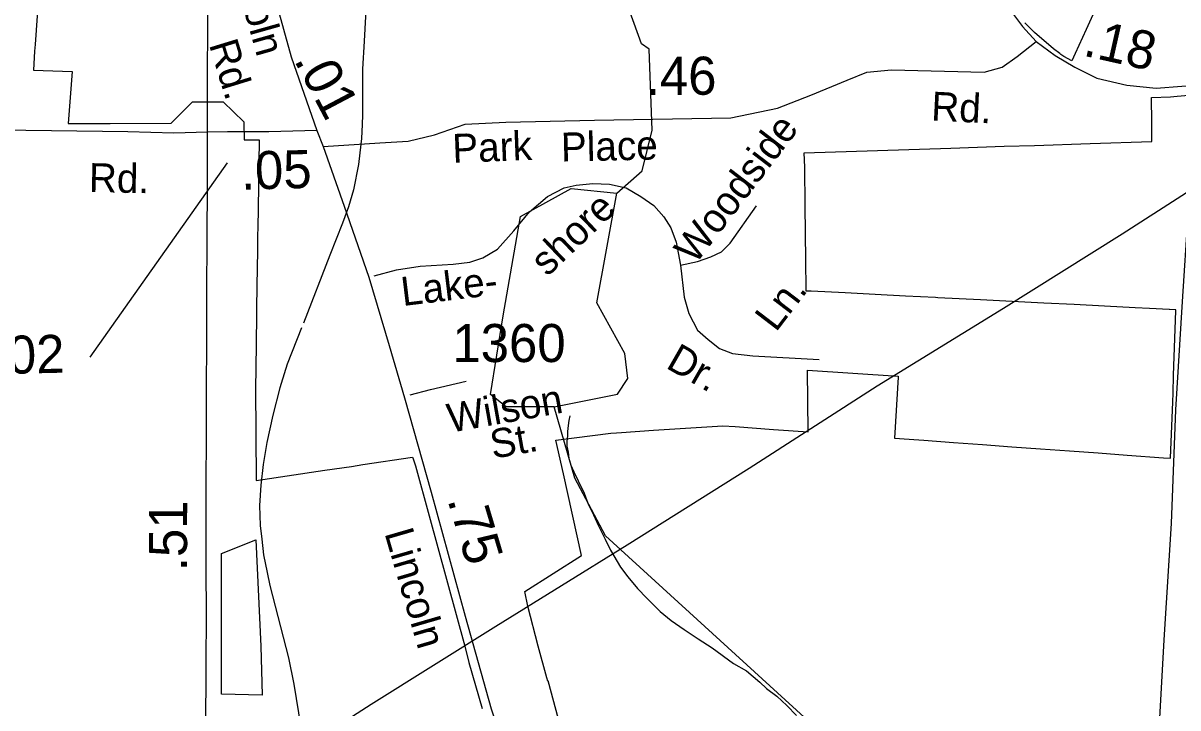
# Model space of a CAD drawing. Extents: x 2082433 to 2279600, y 546599 to 755198.
# Drawn here: x 2131289 to 2135079, y 597373 to 599621 of the extents above; entities that cross this region are included whole.
import ezdxf

# ---------------------------------------------------------------- set-up
doc = ezdxf.new("R2010")
doc.units = 0
for name, color, linetype in [('Exist Boundary Political City Limit New', 7, 'Continuous'), ('Exist Hydrographic Creek Single Shore', 7, 'Continuous'), ('Exist Hydrographic Misc Water Feature', 7, 'Continuous'), ('Exist Hydrographic Pond Under 1500 Sq Ft', 7, 'Continuous'), ('Exist Road Non-System Type 51', 7, 'Continuous'), ('Exist Road Non-System Type 51 Label', 7, 'Continuous'), ('Exist Road Primary NC Attributed', 7, 'Continuous'), ('Exist Road Primary NC Service Mileage Hundredths English Label', 7, 'Continuous'), ('Exist Road Secondary Mileage Hundredths English Label', 7, 'Continuous'), ('Exist Road Secondary Type 51 Attributed', 7, 'Continuous'), ('Exist Road Secondary Type 51 Label', 7, 'Continuous'), ('Exist Road Secondary Type 51 Number Label', 7, 'Continuous'), ('Exist Utilities Electrical Transmission Line', 7, 'Continuous'), ('Map Preparation Boundary City Limit Buffer Line', 7, 'Continuous')]:
    doc.layers.add(name, color=color, linetype=linetype)

msp = doc.modelspace()

# ---------------------------------------------------------------- linework, layer by layer
at = {"layer": 'Exist Boundary Political City Limit New'}
for points in [[(2131338, 599691.8), (2131328.2, 599550.5), (2131326.8, 599529.3), (2131322.8, 599467.2), (2131449.8, 599462.2), (2131436.5, 599292.2), (2131574.5, 599291.2), (2131774.5, 599292.6), (2131845.2, 599362.7), (2131945.2, 599362.8), (2132013, 599297.6), (2132015, 599237.6), (2132063.8, 599238.3), (2132060.2, 599012.9), (2132060.2, 599004.6), (2132059.5, 598957.7), (2132058.8, 598916.6), (2132058.2, 598877.6), (2132058.2, 598870.1), (2132057.5, 598821.4), (2132055.5, 598688.1), (2132055, 598666.8), (2132055, 598659.4), (2132052.5, 598485.4), (2132051.5, 598424.8), (2132053.8, 598119.6), (2132279.8, 598153.2), (2132366.8, 598166.1), (2132403.8, 598171.6), (2132567.5, 598195.9), (2132569.2, 598190.3), (2132576.5, 598167.6), (2132621.5, 598003.8), (2132738.8, 597576.1), (2132752.5, 597521.9), (2132796.2, 597370.6)], [(2134828.5, 599712.3), (2134777.8, 599600), (2134742, 599521), (2134731.2, 599497.3), (2134705.2, 599511.6), (2134695.5, 599518.7), (2134692, 599521.2), (2134671.5, 599536.4), (2134608.5, 599589.9), (2134577.5, 599621.6)], [(2133854.8, 599148.7), (2133853.2, 599195.1), (2134334.5, 599210.9), (2134509.2, 599216.7), (2134608.5, 599219.9), (2134791.5, 599226), (2134994.2, 599232.7), (2134993.8, 599294.9), (2134993, 599376.7), (2135055, 599378.9), (2135076.5, 599380.9), (2135114.8, 599384.4)], [(2134431.2, 598712.6), (2134291, 598719.8), (2134283.5, 598720.1), (2134184.8, 598725.1), (2134085.8, 598730.2), (2133987, 598735.2), (2133875.5, 598740.9), (2133859.8, 598741.7), (2133859.8, 598746.6), (2133858.5, 598842.5), (2133856.2, 599020.9), (2133854.8, 599148.7)], [(2133046.5, 597336.6), (2133012.5, 597461.9), (2133011, 597461.3), (2133008.2, 597471.6), (2132979.8, 597576.1), (2132945.2, 597706.9), (2132935.8, 597755.4), (2133121.5, 597873.6), (2133062.5, 598141.1), (2133038, 598252.1), (2133218.2, 598275.2), (2133237.2, 598276.5), (2133253.2, 598277.5), (2133358.5, 598284.5), (2133463.2, 598291.4), (2133585.5, 598299.6), (2133626, 598296.6), (2133751.5, 598287.4), (2133866.2, 598279.1), (2133863.2, 598481.5), (2134161.5, 598462), (2134161.2, 598458.9), (2134149, 598258.6), (2134229, 598252.8), (2134245.8, 598251.5), (2134342.5, 598244.5), (2134438.2, 598237.5), (2134534, 598230.6), (2134628.8, 598223.7), (2134723.5, 598216.8), (2134818.2, 598209.9), (2134913, 598203), (2135031.8, 598194.4), (2135054.8, 598192.7), (2135062.5, 598378.1), (2135063.5, 598405.8), (2135065.5, 598465.8), (2135072.2, 598677.1), (2135072.5, 598680), (2135052.2, 598681), (2135050.2, 598681.1), (2134985.8, 598684.4), (2134938.8, 598686.8), (2134838.8, 598691.9), (2134739, 598696.9), (2134639, 598702), (2134431.2, 598712.6)], [(2132069.2, 597576.1), (2132073.8, 597414.4), (2131940.5, 597418), (2131940, 597576.1), (2131940.5, 597880.1), (2132052.8, 597925.3), (2132069.2, 597576.1)]]:
    msp.add_lwpolyline(points, dxfattribs=at)
at = {"layer": 'Exist Hydrographic Creek Single Shore'}
msp.add_lwpolyline([(2133903.5, 597297.2), (2133200.6, 597937.9), (2133099.5, 598127), (2133032.6, 598361.2)], dxfattribs=at)
at = {"layer": 'Exist Hydrographic Misc Water Feature'}
msp.add_line((2132135.9, 598437.9), (2132131.4, 598423.4), dxfattribs=at)
for points in [[(2133237.5, 599062.4), (2133320.5, 599136.2), (2133353.5, 599270), (2133343.5, 599535.9), (2133318.7, 599552.8), (2133099.5, 600160.9), (2132944.7, 601167.9)], [(2132412.5, 599901.4), (2132417.2, 599828), (2132416.2, 599704.1), (2132408.6, 599562)], [(2132412.5, 599901.4), (2132417.2, 599828), (2132416.2, 599704.1), (2132408.6, 599562)], [(2132408.6, 599562), (2132403.5, 599470.4), (2132403.5, 599320), (2132401.8, 599288.6)], [(2132401.8, 599288.6), (2132399.2, 599242.4), (2132394, 599195.7)], [(2132394, 599195.7), (2132389.7, 599157.4), (2132373.7, 599073.9), (2132356.5, 599017.6), (2132337.6, 598964.6), (2132295.4, 598859.9), (2132209.5, 598636.2)], [(2132203.3, 598620.3), (2132155.3, 598501.9), (2132135.9, 598437.9)], [(2132131.4, 598423.4), (2132108.4, 598334.5), (2132089.3, 598243.9), (2132077.4, 598172.4), (2132069.6, 598104), (2132065.3, 598037.7), (2132067.6, 597971.7), (2132072.5, 597926.5)], [(2133083.6, 598332.2), (2133079.7, 598316.1), (2133077.9, 598300.2), (2133076.2, 598280.2), (2133076, 598266), (2133073.8, 598248.1), (2133074.2, 598232.2), (2133078.5, 598212.1), (2133080.1, 598192), (2133086.3, 598170.4), (2133096.7, 598148.1), (2133110.5, 598118.5), (2133131, 598078.4), (2133142.9, 598044.7), (2133161.1, 598006.6), (2133177.1, 597970.5), (2133199.7, 597926.5), (2133217.5, 597891), (2133249.9, 597835), (2133273.9, 597803), (2133305.9, 597765.3), (2133336.2, 597733.5), (2133380.3, 597689.6), (2133416.6, 597659.7), (2133458.5, 597629.9), (2133504.8, 597600.2), (2133550.9, 597570.5), (2133620.9, 597518.9), (2133663.3, 597495.1), (2133707.2, 597457.2), (2133729.3, 597437.2), (2133763.4, 597411.4), (2133795.4, 597381.4), (2133828, 597347.7)], [(2132072.5, 597926.5), (2132078.5, 597875.7), (2132089.9, 597817.8)], [(2132089.9, 597817.8), (2132098.3, 597774.9), (2132160.5, 597537)], [(2132160.5, 597537), (2132177.5, 597451.2), (2132192.5, 597357), (2132208.3, 597248.3)]]:
    msp.add_lwpolyline(points, dxfattribs=at)
at = {"layer": 'Exist Hydrographic Pond Under 1500 Sq Ft'}
for points in [[(2132864.5, 598659.8), (2132921.5, 598986.8), (2133087.6, 599078.6), (2133237.5, 599062.4)], [(2133032.6, 598361.2), (2133240.5, 598403), (2133273.6, 598454.8), (2133264.5, 598537), (2133172.5, 598702.8), (2133237.5, 599062.4)], [(2133032.6, 598361.2), (2132874.5, 598361.2), (2132823.5, 598401.5), (2132864.5, 598659.8)]]:
    msp.add_lwpolyline(points, dxfattribs=at)
at = {"layer": 'Exist Road Non-System Type 51'}
for points in [[(2135269.3, 599438.1), (2135212.9, 599373.5), (2135148.3, 599286.7), (2135124.1, 599250.3), (2135116, 599224.1), (2135116, 599185.7), (2135112, 598993.9), (2135093.8, 598707.2), (2135071.6, 598351.8), (2135057.5, 597978.3), (2135033.3, 597596.7), (2135011.1, 597201), (2134999, 596948.6)], [(2132441.3, 598791.9), (2132515, 598810.8), (2132592.2, 598822.8), (2132700.3, 598829.6), (2132755.1, 598836.5), (2132798, 598850.2), (2132846, 598879.4), (2132899.2, 598939.4), (2132950.7, 599001.2), (2133009.8, 599051.8), (2133064.7, 599080.9), (2133104.2, 599089.5), (2133159, 599094.6), (2133213.9, 599092.9), (2133268.8, 599080.9), (2133316.8, 599051.8), (2133359.7, 599022.6), (2133392.3, 598984.9), (2133414.6, 598948.8), (2133432.6, 598901.7), (2133446.3, 598826.2)], [(2133446.3, 598826.2), (2133502.9, 598838.2), (2133545.8, 598853.7), (2133581.8, 598870.8), (2133609.3, 598898.3), (2133696.7, 599021.7)], [(2133446.3, 598826.2), (2133458.3, 598721.6), (2133473.8, 598668.4), (2133502.9, 598613.5), (2133537.2, 598582.7), (2133575, 598553.5), (2133617.8, 598536.4), (2133683.9, 598528.6), (2133901.7, 598516.6)], [(2132559.6, 598400.9), (2132626.5, 598418), (2132743.1, 598445.5)]]:
    msp.add_lwpolyline(points, dxfattribs=at)
at = {"layer": 'Exist Road Primary NC Attributed'}
for points in [[(2131894, 599263), (2131894.4, 599464.9), (2131894.8, 599593.4), (2131895.3, 599782.7), (2131896.7, 599959.6), (2131895.8, 600017.1), (2131896.7, 600195.1), (2131895.8, 600286.2), (2131898.5, 600329), (2131901.6, 600469.3)], [(2131870.1, 596009.9), (2131884, 596053.4), (2131879, 596118.7), (2131885, 596336.2), (2131887.5, 596471.7), (2131887.4, 596544.6), (2131887.5, 596771.6), (2131888.1, 596879.4), (2131888.1, 597087.8), (2131888.1, 597186.8), (2131889.4, 597477.8), (2131890.8, 597718.6), (2131889.4, 597792.9), (2131889.8, 597973.4), (2131889.8, 598126.9), (2131891.2, 598245.9), (2131890.7, 598294.4), (2131890.8, 598472.9), (2131892.1, 598521.1), (2131891.7, 598718.9), (2131892.6, 598929.5), (2131893.9, 599077), (2131894, 599263)]]:
    msp.add_lwpolyline(points, dxfattribs=at)
at = {"layer": 'Exist Road Secondary Mileage Hundredths English Label'}
msp.add_line((2131958.5, 599162.4), (2131508.3, 598524.2), dxfattribs=at)
at = {"layer": 'Exist Road Secondary Type 51 Attributed'}
for points in [[(2131901.6, 600469.3), (2131959.6, 600289.2), (2132037.2, 599985.3), (2132168.9, 599511), (2132253.6, 599268.4)], [(2134537, 599654.2), (2134569.3, 599609.7), (2134613.7, 599561.3)], [(2132273.8, 599216), (2132459.6, 599228), (2132552.6, 599233.4), (2132639.8, 599254.3), (2132739.6, 599289.3), (2132873.8, 599295.7), (2133164.4, 599302.7), (2133611.8, 599310.6), (2133765.5, 599342.5), (2133875, 599384.3), (2133993.5, 599434.1), (2134058.1, 599460), (2134139.8, 599468), (2134443.8, 599460), (2134502.5, 599476.9), (2134551.3, 599511.8), (2134613.7, 599561.3)], [(2134613.7, 599561.3), (2134676.2, 599514.8), (2134740.8, 599476.5), (2134813.4, 599440.1), (2134912.3, 599417.9), (2135008.3, 599407.7), (2135177, 599420.7), (2135269.3, 599438.1), (2135613.4, 599507.3), (2135763.6, 599516.9), (2135933.9, 599488.4), (2136177.6, 599453.2)], [(2131894, 599263), (2131784.2, 599259.9), (2131632.8, 599264.8), (2131046.2, 599272.3), (2130511.9, 599280.6), (2129595.9, 599295.5), (2129023.3, 599294.4)], [(2132253.6, 599268.4), (2132095.1, 599264), (2131959.6, 599264.5), (2131894, 599263)], [(2132253.6, 599268.4), (2132273.8, 599216)], [(2132273.8, 599216), (2132342.6, 599020.3), (2132423.5, 598787.6), (2132490.7, 598562.5), (2132541, 598390.9), (2132627.9, 598081.6), (2132740.4, 597674), (2132825.6, 597370.2), (2132871, 597235.8), (2133055.3, 596725.7), (2133153.1, 596472.6), (2133212, 596293.6), (2133225.8, 596214.5), (2133232.7, 596143.3), (2133219.9, 596065.2), (2133206, 595999), (2133187.3, 595949.6), (2133143.8, 595874.4), (2133026.1, 595699.4), (2132810.2, 595395)]]:
    msp.add_lwpolyline(points, dxfattribs=at)
at = {"layer": 'Exist Utilities Electrical Transmission Line'}
msp.add_lwpolyline([(2127659.7, 594405.6), (2128021, 594628.8), (2128453.8, 594896.6), (2128882.4, 595164.5), (2129271.3, 595408), (2129701.9, 595677.8), (2130092.9, 595913.5), (2130483.8, 596157.1), (2130874.6, 596394.8), (2131271.4, 596646.3), (2131662, 596895.9), (2132043.1, 597135.6), (2132431.7, 597385.3), (2132840.4, 597641), (2133271.2, 597908.8), (2133672.1, 598160.4), (2134092.7, 598430.1), (2134507.5, 598685.8), (2134896.4, 598929.5), (2135303, 599191.3), (2135350.8, 599229.5)], dxfattribs=at)
at = {"layer": 'Map Preparation Boundary City Limit Buffer Line'}
for points in [[(2131338, 599691.8), (2131328.2, 599550.5), (2131326.8, 599529.3), (2131322.8, 599467.2), (2131449.8, 599462.2), (2131436.5, 599292.2), (2131574.5, 599291.2), (2131774.5, 599292.6), (2131845.2, 599362.7), (2131945.2, 599362.8), (2132013, 599297.6), (2132015, 599237.6), (2132063.8, 599238.3), (2132060.2, 599012.9), (2132060.2, 599004.6), (2132059.5, 598957.7), (2132058.8, 598916.6), (2132058.2, 598877.6), (2132058.2, 598870.1), (2132057.5, 598821.4), (2132055.5, 598688.1), (2132055, 598666.8), (2132055, 598659.4), (2132052.5, 598485.4), (2132051.5, 598424.8), (2132053.8, 598119.6), (2132279.8, 598153.2), (2132366.8, 598166.1), (2132403.8, 598171.6), (2132567.5, 598195.9), (2132569.2, 598190.3), (2132576.5, 598167.6), (2132621.5, 598003.8), (2132738.8, 597576.1), (2132752.5, 597521.9), (2132796.2, 597370.6)], [(2134828.5, 599712.3), (2134777.8, 599600), (2134742, 599521), (2134731.2, 599497.3), (2134705.2, 599511.6), (2134695.5, 599518.7), (2134692, 599521.2), (2134671.5, 599536.4), (2134608.5, 599589.9), (2134577.5, 599621.6)], [(2133854.8, 599148.7), (2133853.2, 599195.1), (2134334.5, 599210.9), (2134509.2, 599216.7), (2134608.5, 599219.9), (2134791.5, 599226), (2134994.2, 599232.7), (2134993.8, 599294.9), (2134993, 599376.7), (2135055, 599378.9), (2135076.5, 599380.9), (2135114.8, 599384.4)], [(2134431.2, 598712.6), (2134291, 598719.8), (2134283.5, 598720.1), (2134184.8, 598725.1), (2134085.8, 598730.2), (2133987, 598735.2), (2133875.5, 598740.9), (2133859.8, 598741.7), (2133859.8, 598746.6), (2133858.5, 598842.5), (2133856.2, 599020.9), (2133854.8, 599148.7)], [(2133046.5, 597336.6), (2133012.5, 597461.9), (2133011, 597461.3), (2133008.2, 597471.6), (2132979.8, 597576.1), (2132945.2, 597706.9), (2132935.8, 597755.4), (2133121.5, 597873.6), (2133062.5, 598141.1), (2133038, 598252.1), (2133218.2, 598275.2), (2133237.2, 598276.5), (2133253.2, 598277.5), (2133358.5, 598284.5), (2133463.2, 598291.4), (2133585.5, 598299.6), (2133626, 598296.6), (2133751.5, 598287.4), (2133866.2, 598279.1), (2133863.2, 598481.5), (2134161.5, 598462), (2134161.2, 598458.9), (2134149, 598258.6), (2134229, 598252.8), (2134245.8, 598251.5), (2134342.5, 598244.5), (2134438.2, 598237.5), (2134534, 598230.6), (2134628.8, 598223.7), (2134723.5, 598216.8), (2134818.2, 598209.9), (2134913, 598203), (2135031.8, 598194.4), (2135054.8, 598192.7), (2135062.5, 598378.1), (2135063.5, 598405.8), (2135065.5, 598465.8), (2135072.2, 598677.1), (2135072.5, 598680), (2135052.2, 598681), (2135050.2, 598681.1), (2134985.8, 598684.4), (2134938.8, 598686.8), (2134838.8, 598691.9), (2134739, 598696.9), (2134639, 598702), (2134431.2, 598712.6)], [(2132069.2, 597576.1), (2132073.8, 597414.4), (2131940.5, 597418), (2131940, 597576.1), (2131940.5, 597880.1), (2132052.8, 597925.3), (2132069.2, 597576.1)]]:
    msp.add_lwpolyline(points, dxfattribs=at)

# ---------------------------------------------------------------- texts
at = {"layer": 'Exist Road Non-System Type 51 Label'}
for s, rotation, p in [('Woodside', 52.6148, (2133495, 598825.8)), ('shore', 43.6231, (2133009.8, 598786.5)), ('Lake-', 6.9309, (2132535.2, 598692.2)), ('Ln.', 52.6148, (2133759.8, 598604.2)), ('Dr.', 330.2376, (2133395.2, 598491.1)), ('Wilson', 10.091, (2132690.3, 598276.2)), ('St.', 10.091, (2132830.9, 598190.6))]:
    msp.add_text(s, height=95, rotation=rotation, dxfattribs=at).set_placement(p)
at = {"layer": 'Exist Road Primary NC Service Mileage Hundredths English Label'}
msp.add_text('.51', height=125, rotation=89.8551, dxfattribs=at).set_placement((2131827, 597821.7))
at = {"layer": 'Exist Road Secondary Mileage Hundredths English Label'}
for s, rotation, p in [('.18', 347.3371, (2134764.7, 599515.1)), ('.46', 0.2048, (2133332.7, 599385.3)), ('.01', 297.8789, (2132176.7, 599500.3)), ('.05', 1.5958, (2132005.2, 599073.9)), ('.02', 1.2732, (2131193.9, 598468.5)), ('.75', 286.6599, (2132681.1, 598056.7))]:
    msp.add_text(s, height=125, rotation=rotation, dxfattribs=at).set_placement(p)
at = {"layer": 'Exist Road Secondary Type 51 Label'}
for s, rotation, p in [('Lincoln', 285.7118, (2131948.8, 599894.2)), ('Rd.', 287.0858, (2131898.5, 599551.3)), ('Rd.', 357.2151, (2134268.2, 599301.6)), ('Park', 2.2581, (2132699.6, 599162.1)), ('Place', 1.2685, (2133055.3, 599166.6)), ('Rd.', 358.7982, (2131504.2, 599066.8)), ('Lincoln', 286.2196, (2132474.6, 597947.3))]:
    msp.add_text(s, height=95, rotation=rotation, dxfattribs=at).set_placement(p)
at = {"layer": 'Exist Road Secondary Type 51 Number Label'}
msp.add_text('1360', height=125, dxfattribs=at).set_placement((2132697.9, 598508.4))

doc.saveas('drawing.dxf')
